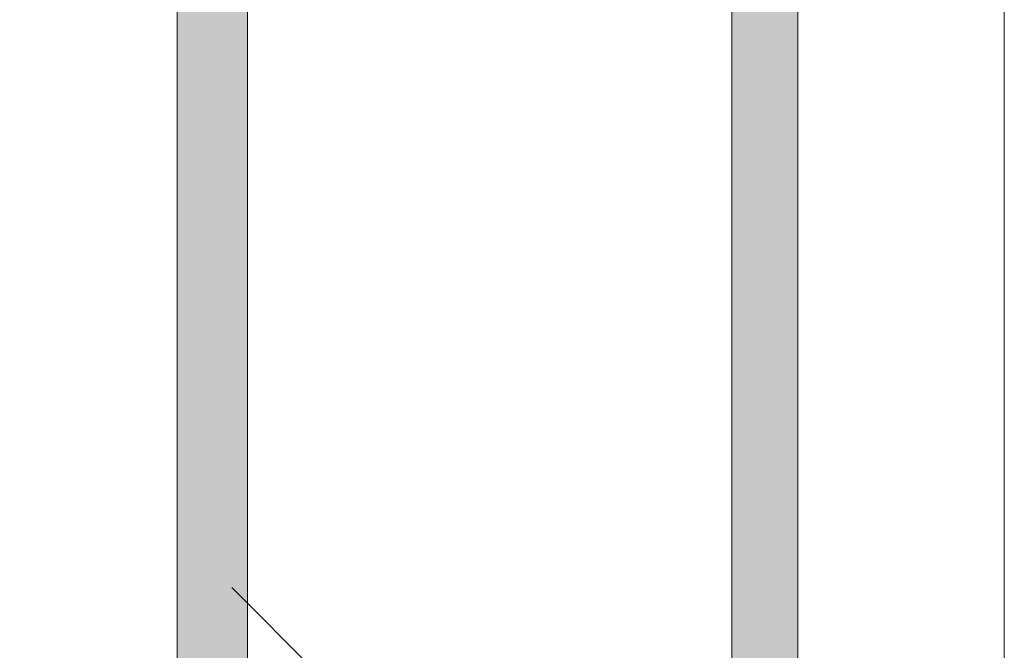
# Model space of a CAD drawing. Header units: metres. Extents: x 1316.5 to 1415.3, y -94.1 to -52.
# Tile 715 of 1056: x 1393.1909 to 1393.2147, y -70.2289 to -70.2136. Entities that reach past the tile are written whole.
import ezdxf

# ---------------------------------------------------------------- set-up
doc = ezdxf.new("R2010")
doc.units = ezdxf.units.M
doc.linetypes.add('AUSGEZOGEN', pattern=[0])
doc.linetypes.add('STRICHPUNKT2_S5', pattern=[0.09999999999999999, 0.07, -0.01, 0.01, -0.01])
for name, color, linetype, lineweight in [('XR$1$Achsen', 4, 'AUSGEZOGEN', 13), ('XR$1$Logos', 255, 'AUSGEZOGEN', 13), ('XR$1$Muster', 4, 'AUSGEZOGEN', 13)]:
    doc.layers.add(name, color=color, linetype=linetype, lineweight=lineweight)

msp = doc.modelspace()

# ---------------------------------------------------------------- hatches: boundary and pattern name
at = {"layer": 'XR$1$Logos', "linetype": 'AUSGEZOGEN', "lineweight": 13, "transparency": 33554687}
h = msp.add_hatch(color=253, dxfattribs=at)
h.paths.add_polyline_path([(1393.194677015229, -70.24221225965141), (1393.194677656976, -70.24223758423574), (1393.194679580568, -70.24226284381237), (1393.194682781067, -70.24228797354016), (1393.194687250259, -70.2423129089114), (1393.19469297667, -70.24233758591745), (1393.194699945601, -70.2423619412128), (1393.194708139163, -70.24238591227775), (1393.194717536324, -70.24240943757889), (1393.19472811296, -70.24243245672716), (1393.194739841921, -70.24245491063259), (1393.194752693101, -70.24247674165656), (1393.194766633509, -70.24249789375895), (1393.194781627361, -70.2425183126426), (1393.194797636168, -70.24253794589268), (1393.194814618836, -70.2425567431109), (1393.19483253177, -70.24257465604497), (1393.194851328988, -70.2425916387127), (1393.194870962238, -70.2426076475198), (1393.194891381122, -70.24262264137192), (1393.194912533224, -70.24263658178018), (1393.194934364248, -70.2426494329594), (1393.194956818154, -70.24266116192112), (1393.194979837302, -70.24267173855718), (1393.195003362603, -70.24268113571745), (1393.195027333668, -70.2426893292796), (1393.195051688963, -70.24269629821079), (1393.195076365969, -70.24270202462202), (1393.195101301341, -70.24270649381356), (1393.195126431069, -70.24270969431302), (1393.195151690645, -70.24271161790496), (1393.195177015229, -70.24271225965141), (1393.195877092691, -70.24271225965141), (1393.195902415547, -70.24271161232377), (1393.195927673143, -70.24270968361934), (1393.195952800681, -70.24270647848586), (1393.195977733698, -70.2427020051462), (1393.196002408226, -70.24269627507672), (1393.196026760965, -70.24268930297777), (1393.196050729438, -70.24268110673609), (1393.196074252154, -70.24267170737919), (1393.196097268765, -70.24266112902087), (1393.196119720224, -70.24264939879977), (1393.19614154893, -70.2426365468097), (1393.196162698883, -70.2426226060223), (1393.196183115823, -70.2426076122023), (1393.19620274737, -70.24259160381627), (1393.19622154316, -70.24257462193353), (1393.196239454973, -70.2425567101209), (1393.196256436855, -70.24253791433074), (1393.196272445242, -70.24251828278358), (1393.196287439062, -70.24249786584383), (1393.196301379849, -70.24247671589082), (1393.196314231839, -70.24245488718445), (1393.19632596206, -70.24243243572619), (1393.196336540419, -70.24240941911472), (1393.196345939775, -70.24238589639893), (1393.196354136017, -70.2423619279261), (1393.196361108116, -70.242337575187), (1393.196366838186, -70.24231290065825), (1393.196371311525, -70.24228796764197), (1393.196374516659, -70.24226284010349), (1393.196376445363, -70.24223758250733), (1393.196377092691, -70.24221225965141), (1393.196377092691, -70.24141227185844), (1393.19637772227, -70.24138694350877), (1393.196379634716, -70.24136167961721), (1393.196382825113, -70.24133654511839), (1393.196387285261, -70.24131160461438), (1393.196393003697, -70.24128692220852), (1393.196399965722, -70.24126256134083), (1393.196408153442, -70.24123858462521), (1393.196417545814, -70.24121505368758), (1393.196428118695, -70.24119202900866), (1393.196439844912, -70.24116956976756), (1393.196452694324, -70.24114773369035), (1393.196466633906, -70.24112657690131), (1393.196481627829, -70.24110615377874), (1393.196497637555, -70.24108651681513), (1393.196514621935, -70.24106771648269), (1393.196532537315, -70.24104980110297), (1393.196551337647, -70.24103281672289), (1393.196570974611, -70.24101680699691), (1393.196591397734, -70.2410018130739), (1393.196612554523, -70.24098787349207), (1393.1966343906, -70.24097502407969), (1393.196656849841, -70.24096329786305), (1393.19667987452, -70.24095272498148), (1393.196703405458, -70.24094333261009), (1393.196727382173, -70.24093514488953), (1393.196751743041, -70.24092818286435), (1393.196776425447, -70.24092246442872), (1393.196801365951, -70.24091800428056), (1393.19682650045, -70.24091481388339), (1393.196851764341, -70.24091290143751), (1393.196877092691, -70.24091227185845), (1393.202276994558, -70.24091227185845), (1393.202302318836, -70.24091291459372), (1393.202327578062, -70.24091483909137), (1393.202352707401, -70.24091804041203), (1393.202377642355, -70.24092251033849), (1393.202402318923, -70.24092823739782), (1393.202426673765, -70.24093520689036), (1393.202450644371, -70.24094340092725), (1393.202474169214, -70.2409527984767), (1393.202497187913, -70.24096337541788), (1393.202519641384, -70.24097510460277), (1393.202541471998, -70.24098795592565), (1393.202562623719, -70.24100189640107), (1393.202583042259, -70.24101689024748), (1393.202602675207, -70.24103289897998), (1393.202621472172, -70.24104988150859), (1393.202639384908, -70.24106779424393), (1393.202656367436, -70.24108659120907), (1393.202672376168, -70.24110622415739), (1393.202687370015, -70.2411266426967), (1393.20270131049, -70.24114779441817), (1393.202714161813, -70.24116962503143), (1393.202725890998, -70.24119207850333), (1393.202736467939, -70.24121509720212), (1393.202745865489, -70.24123862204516), (1393.202754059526, -70.24126259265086), (1393.202761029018, -70.24128694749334), (1393.202766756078, -70.24131162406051), (1393.202771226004, -70.24133655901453), (1393.202774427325, -70.24136168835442), (1393.202776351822, -70.24138694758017), (1393.202776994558, -70.24141227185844), (1393.202776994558, -70.24221225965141), (1393.202777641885, -70.24223758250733), (1393.20277957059, -70.24226284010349), (1393.202782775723, -70.24228796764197), (1393.202787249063, -70.24231290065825), (1393.202792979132, -70.242337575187), (1393.202799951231, -70.2423619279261), (1393.202808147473, -70.24238589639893), (1393.20281754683, -70.24240941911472), (1393.202828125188, -70.24243243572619), (1393.202839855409, -70.24245488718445), (1393.202852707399, -70.24247671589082), (1393.202866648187, -70.24249786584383), (1393.202881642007, -70.24251828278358), (1393.202897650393, -70.24253791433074), (1393.202914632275, -70.2425567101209), (1393.202932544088, -70.24257462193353), (1393.202951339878, -70.24259160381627), (1393.202970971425, -70.2426076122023), (1393.202991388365, -70.2426226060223), (1393.203012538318, -70.2426365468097), (1393.203034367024, -70.24264939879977), (1393.203056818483, -70.24266112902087), (1393.203079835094, -70.24267170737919), (1393.20310335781, -70.24268110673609), (1393.203127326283, -70.24268930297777), (1393.203151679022, -70.24269627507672), (1393.203176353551, -70.2427020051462), (1393.203201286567, -70.24270647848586), (1393.203226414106, -70.24270968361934), (1393.203251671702, -70.24271161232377), (1393.203276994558, -70.24271225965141), (1393.203677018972, -70.24271225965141), (1393.203702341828, -70.24271161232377), (1393.203727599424, -70.24270968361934), (1393.203752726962, -70.24270647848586), (1393.203777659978, -70.2427020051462), (1393.203802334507, -70.24269627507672), (1393.203826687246, -70.24268930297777), (1393.203850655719, -70.24268110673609), (1393.203874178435, -70.24267170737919), (1393.203897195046, -70.24266112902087), (1393.203919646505, -70.24264939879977), (1393.203941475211, -70.2426365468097), (1393.203962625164, -70.2426226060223), (1393.203983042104, -70.2426076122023), (1393.204002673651, -70.24259160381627), (1393.204021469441, -70.24257462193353), (1393.204039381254, -70.2425567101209), (1393.204056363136, -70.24253791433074), (1393.204072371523, -70.24251828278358), (1393.204087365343, -70.24249786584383), (1393.20410130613, -70.24247671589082), (1393.20411415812, -70.24245488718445), (1393.204125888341, -70.24243243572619), (1393.2041364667, -70.24240941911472), (1393.204145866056, -70.24238589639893), (1393.204154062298, -70.2423619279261), (1393.204161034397, -70.242337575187), (1393.204166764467, -70.24231290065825), (1393.204171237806, -70.24228796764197), (1393.20417444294, -70.24226284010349), (1393.204176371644, -70.24223758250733), (1393.204177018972, -70.24221225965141), (1393.204177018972, -70.23191230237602), (1393.204177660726, -70.23188697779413), (1393.204179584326, -70.23186171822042), (1393.204182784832, -70.23183658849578), (1393.204187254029, -70.23181165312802), (1393.204192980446, -70.23178697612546), (1393.204199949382, -70.23176262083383), (1393.204208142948, -70.23173864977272), (1393.204217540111, -70.23171512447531), (1393.20422811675, -70.23169210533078), (1393.204239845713, -70.23166965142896), (1393.204252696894, -70.23164782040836), (1393.204266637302, -70.2316266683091), (1393.204281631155, -70.23160624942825), (1393.204297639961, -70.23158661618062), (1393.204314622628, -70.23156781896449), (1393.20433253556, -70.23154990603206), (1393.204351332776, -70.23153292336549), (1393.204370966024, -70.23151691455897), (1393.204391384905, -70.23150192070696), (1393.204412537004, -70.23148798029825), (1393.204434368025, -70.23147512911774), (1393.204456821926, -70.23146340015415), (1393.204479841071, -70.23145282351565), (1393.204503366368, -70.23144342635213), (1393.20452733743, -70.23143523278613), (1393.204551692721, -70.23142826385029), (1393.204576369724, -70.23142253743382), (1393.204601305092, -70.23141806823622), (1393.204626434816, -70.2314148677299), (1393.20465169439, -70.2314129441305), (1393.204677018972, -70.23141230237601), (1393.208177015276, -70.23141230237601), (1393.208177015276, -70.23241230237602), (1393.208177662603, -70.23243762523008), (1393.208179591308, -70.23246288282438), (1393.208182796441, -70.23248801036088), (1393.20818726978, -70.23251294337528), (1393.208192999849, -70.23253761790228), (1393.208199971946, -70.23256197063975), (1393.208208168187, -70.23258593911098), (1393.208217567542, -70.23260946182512), (1393.208228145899, -70.23263247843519), (1393.208239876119, -70.23265492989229), (1393.208252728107, -70.23267675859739), (1393.208266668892, -70.23269790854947), (1393.20828166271, -70.2327183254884), (1393.208297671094, -70.23273795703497), (1393.208314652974, -70.23275675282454), (1393.208332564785, -70.23277466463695), (1393.208351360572, -70.23279164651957), (1393.208370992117, -70.23280765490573), (1393.208391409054, -70.23282264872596), (1393.208412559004, -70.23283658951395), (1393.208434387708, -70.23284944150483), (1393.208456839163, -70.23286117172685), (1393.208479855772, -70.23287175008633), (1393.208503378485, -70.23288114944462), (1393.208527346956, -70.23288934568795), (1393.208551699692, -70.23289631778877), (1393.208576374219, -70.23290204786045), (1393.208601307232, -70.23290652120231), (1393.208626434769, -70.23290972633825), (1393.208651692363, -70.23291165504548), (1393.208677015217, -70.23291230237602), (1393.209177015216, -70.23291230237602), (1393.209202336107, -70.23291165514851), (1393.209227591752, -70.2329097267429), (1393.20925271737, -70.23290652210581), (1393.209277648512, -70.23290204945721), (1393.209302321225, -70.23289632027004), (1393.209326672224, -70.23288934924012), (1393.209350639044, -70.23288115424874), (1393.20937416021, -70.23287175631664), (1393.209397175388, -70.23286117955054), (1393.209419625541, -70.2328494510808), (1393.209441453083, -70.23283660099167), (1393.209462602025, -70.23282266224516), (1393.209483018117, -70.23280767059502), (1393.20950264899, -70.23279166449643), (1393.20952144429, -70.23277468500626), (1393.209539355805, -70.23275677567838), (1393.20955633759, -70.23273798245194), (1393.209572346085, -70.2327183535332), (1393.209587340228, -70.23269793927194), (1393.209601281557, -70.23267679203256), (1393.209614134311, -70.23265496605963), (1393.209625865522, -70.23263251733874), (1393.209636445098, -70.23260950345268), (1393.209645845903, -70.23258598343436), (1393.20965404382, -70.23256201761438), (1393.209661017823, -70.23253766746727), (1393.209666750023, -70.23251299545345), (1393.209671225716, -70.23248806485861), (1393.209674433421, -70.23246293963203), (1393.20967636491, -70.23243768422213), (1393.209677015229, -70.23241236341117), (1393.209677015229, -70.1724125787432), (1393.209676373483, -70.17238725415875), (1393.209674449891, -70.17236199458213), (1393.209671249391, -70.17233686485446), (1393.2096667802, -70.1723119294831), (1393.209661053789, -70.17228725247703), (1393.209654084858, -70.1722628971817), (1393.209645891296, -70.17223892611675), (1393.209636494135, -70.1722154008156), (1393.209625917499, -70.17219238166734), (1393.209614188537, -70.1721699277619), (1393.209601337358, -70.17214809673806), (1393.20958739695, -70.17212694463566), (1393.209572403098, -70.1721065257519), (1393.209556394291, -70.17208689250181), (1393.209539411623, -70.17206809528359), (1393.209521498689, -70.17205018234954), (1393.209502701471, -70.1720331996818), (1393.209483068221, -70.17201719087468), (1393.209462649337, -70.17200219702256), (1393.209441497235, -70.17198825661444), (1393.209419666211, -70.17197540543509), (1393.209397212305, -70.17196367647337), (1393.209374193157, -70.17195309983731), (1393.209350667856, -70.17194370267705), (1393.209326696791, -70.171935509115), (1393.209302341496, -70.17192854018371), (1393.20927766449, -70.17192281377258), (1393.209252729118, -70.17191834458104), (1393.20922759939, -70.17191514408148), (1393.209202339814, -70.17191322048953), (1393.209177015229, -70.1719125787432), (1393.205177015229, -70.1719125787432), (1393.205151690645, -70.17191322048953), (1393.205126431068, -70.17191514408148), (1393.205101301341, -70.17191834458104), (1393.205076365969, -70.17192281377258), (1393.205051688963, -70.17192854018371), (1393.205027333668, -70.171935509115), (1393.205003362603, -70.17194370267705), (1393.204979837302, -70.17195309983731), (1393.204956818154, -70.17196367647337), (1393.204934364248, -70.17197540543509), (1393.204912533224, -70.17198825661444), (1393.204891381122, -70.17200219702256), (1393.204870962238, -70.17201719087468), (1393.204851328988, -70.1720331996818), (1393.20483253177, -70.17205018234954), (1393.204814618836, -70.17206809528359), (1393.204797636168, -70.17208689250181), (1393.204781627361, -70.1721065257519), (1393.204766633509, -70.17212694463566), (1393.204752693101, -70.17214809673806), (1393.204739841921, -70.1721699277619), (1393.20472811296, -70.17219238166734), (1393.204717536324, -70.1722154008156), (1393.204708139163, -70.17223892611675), (1393.204699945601, -70.1722628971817), (1393.20469297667, -70.17228725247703), (1393.204687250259, -70.1723119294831), (1393.204682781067, -70.17233686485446), (1393.204679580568, -70.17236199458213), (1393.204677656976, -70.17238725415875), (1393.204677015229, -70.1724125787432), (1393.204677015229, -70.17371257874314), (1393.204677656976, -70.17373790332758), (1393.204679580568, -70.17376316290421), (1393.204682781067, -70.17378829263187), (1393.204687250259, -70.17381322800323), (1393.20469297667, -70.1738379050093), (1393.204699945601, -70.17386226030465), (1393.204708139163, -70.1738862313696), (1393.204717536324, -70.17390975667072), (1393.20472811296, -70.173932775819), (1393.204739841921, -70.17395522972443), (1393.204752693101, -70.17397706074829), (1393.204766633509, -70.17399821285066), (1393.204781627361, -70.17401863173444), (1393.204797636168, -70.17403826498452), (1393.204814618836, -70.17405706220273), (1393.20483253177, -70.1740749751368), (1393.204851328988, -70.17409195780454), (1393.204870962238, -70.17410796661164), (1393.204891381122, -70.17412296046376), (1393.204912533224, -70.17413690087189), (1393.204934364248, -70.17414975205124), (1393.204956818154, -70.17416148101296), (1393.204979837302, -70.17417205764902), (1393.205003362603, -70.17418145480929), (1393.205027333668, -70.17418964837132), (1393.205051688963, -70.17419661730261), (1393.205076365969, -70.17420234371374), (1393.205101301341, -70.17420681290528), (1393.205126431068, -70.17421001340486), (1393.205151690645, -70.1742119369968), (1393.205177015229, -70.17421257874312), (1393.205677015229, -70.17421257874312), (1393.205677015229, -70.17321257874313), (1393.207377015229, -70.17321257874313), (1393.207427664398, -70.17321386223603), (1393.207478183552, -70.1732177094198), (1393.207528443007, -70.17322411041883), (1393.20757831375, -70.1732330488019), (1393.207627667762, -70.17324450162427), (1393.207676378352, -70.17325843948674), (1393.207724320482, -70.17327482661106), (1393.207771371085, -70.17329362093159), (1393.207817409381, -70.17331477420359), (1393.207862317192, -70.17333823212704), (1393.20790597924, -70.17336393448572), (1393.207948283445, -70.17339181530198), (1393.207989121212, -70.17342180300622), (1393.208028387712, -70.17345382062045), (1393.208065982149, -70.17348778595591), (1393.208101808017, -70.17352361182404), (1393.208135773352, -70.17356120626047), (1393.208167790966, -70.17360047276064), (1393.208197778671, -70.17364131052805), (1393.208225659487, -70.17368361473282), (1393.208251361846, -70.17372727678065), (1393.208274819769, -70.17377218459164), (1393.208295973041, -70.17381822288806), (1393.208314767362, -70.17386527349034), (1393.208331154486, -70.17391321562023), (1393.208345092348, -70.17396192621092), (1393.208356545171, -70.17401128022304), (1393.208365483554, -70.17406115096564), (1393.208371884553, -70.17411141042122), (1393.208375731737, -70.17416192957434), (1393.208377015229, -70.17421257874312), (1393.208377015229, -70.17821257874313), (1393.208375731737, -70.17826322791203), (1393.208371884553, -70.17831374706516), (1393.208365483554, -70.17836400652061), (1393.208356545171, -70.17841387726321), (1393.208345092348, -70.17846323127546), (1393.208331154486, -70.17851194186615), (1393.208314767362, -70.17855988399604), (1393.208295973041, -70.17860693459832), (1393.208274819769, -70.17865297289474), (1393.208251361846, -70.17869788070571), (1393.208225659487, -70.17874154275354), (1393.208197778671, -70.17878384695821), (1393.208167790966, -70.17882468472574), (1393.208135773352, -70.17886395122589), (1393.208101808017, -70.17890154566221), (1393.208065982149, -70.17893737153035), (1393.208028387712, -70.17897133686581), (1393.207989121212, -70.17900335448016), (1393.207948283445, -70.1790333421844), (1393.20790597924, -70.17906122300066), (1393.207862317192, -70.17908692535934), (1393.207817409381, -70.17911038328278), (1393.207771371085, -70.17913153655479), (1393.207724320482, -70.17915033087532), (1393.207676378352, -70.17916671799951), (1393.207627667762, -70.17918065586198), (1393.20757831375, -70.17919210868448), (1393.207528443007, -70.17920104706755), (1393.207478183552, -70.17920744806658), (1393.207427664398, -70.17921129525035), (1393.207377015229, -70.17921257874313), (1393.205677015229, -70.17921257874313), (1393.205677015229, -70.17821257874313), (1393.205177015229, -70.17821257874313), (1393.205151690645, -70.17821322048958), (1393.205126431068, -70.17821514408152), (1393.205101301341, -70.17821834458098), (1393.205076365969, -70.17822281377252), (1393.205051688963, -70.17822854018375), (1393.205027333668, -70.17823550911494), (1393.205003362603, -70.1782437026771), (1393.204979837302, -70.17825309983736), (1393.204956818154, -70.17826367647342), (1393.204934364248, -70.17827540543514), (1393.204912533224, -70.17828825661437), (1393.204891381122, -70.17830219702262), (1393.204870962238, -70.17831719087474), (1393.204851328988, -70.17833319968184), (1393.20483253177, -70.17835018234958), (1393.204814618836, -70.17836809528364), (1393.204797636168, -70.17838689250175), (1393.204781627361, -70.17840652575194), (1393.204766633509, -70.17842694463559), (1393.204752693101, -70.17844809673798), (1393.204739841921, -70.17846992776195), (1393.20472811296, -70.17849238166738), (1393.204717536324, -70.17851540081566), (1393.204708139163, -70.17853892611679), (1393.204699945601, -70.17856289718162), (1393.20469297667, -70.17858725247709), (1393.204687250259, -70.17861192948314), (1393.204682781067, -70.17863686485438), (1393.204679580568, -70.17866199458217), (1393.204677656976, -70.1786872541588), (1393.204677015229, -70.17871257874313), (1393.204677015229, -70.18151257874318), (1393.204677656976, -70.18153790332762), (1393.204679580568, -70.18156316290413), (1393.204682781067, -70.18158829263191), (1393.204687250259, -70.18161322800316), (1393.20469297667, -70.18163790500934), (1393.204699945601, -70.18166226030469), (1393.204708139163, -70.18168623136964), (1393.204717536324, -70.18170975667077), (1393.20472811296, -70.18173277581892), (1393.204739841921, -70.18175522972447), (1393.204752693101, -70.18177706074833), (1393.204766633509, -70.18179821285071), (1393.204781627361, -70.18181863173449), (1393.204797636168, -70.18183826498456), (1393.204814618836, -70.18185706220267), (1393.20483253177, -70.18187497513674), (1393.204851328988, -70.18189195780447), (1393.204870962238, -70.18190796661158), (1393.204891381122, -70.18192296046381), (1393.204912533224, -70.18193690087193), (1393.204934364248, -70.18194975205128), (1393.204956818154, -70.181961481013), (1393.204979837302, -70.18197205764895), (1393.205003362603, -70.18198145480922), (1393.205027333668, -70.18198964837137), (1393.205051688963, -70.18199661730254), (1393.205076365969, -70.18200234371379), (1393.205101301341, -70.18200681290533), (1393.205126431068, -70.1820100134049), (1393.205151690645, -70.18201193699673), (1393.205177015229, -70.18201257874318), (1393.205377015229, -70.18201257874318), (1393.205402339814, -70.18201193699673), (1393.205427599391, -70.1820100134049), (1393.205452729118, -70.18200681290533), (1393.20547766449, -70.18200234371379), (1393.205502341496, -70.18199661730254), (1393.205526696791, -70.18198964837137), (1393.205550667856, -70.18198145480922), (1393.205574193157, -70.18197205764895), (1393.205597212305, -70.181961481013), (1393.205619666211, -70.18194975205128), (1393.205641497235, -70.18193690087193), (1393.205662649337, -70.18192296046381), (1393.205683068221, -70.18190796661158), (1393.205702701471, -70.18189195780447), (1393.205721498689, -70.18187497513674), (1393.205739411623, -70.18185706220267), (1393.205756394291, -70.18183826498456), (1393.205772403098, -70.18181863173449), (1393.20578739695, -70.18179821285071), (1393.205801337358, -70.18177706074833), (1393.205814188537, -70.18175522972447), (1393.205825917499, -70.18173277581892), (1393.205836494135, -70.18170975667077), (1393.205845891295, -70.18168623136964), (1393.205854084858, -70.18166226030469), (1393.205861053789, -70.18163790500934), (1393.2058667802, -70.18161322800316), (1393.205871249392, -70.18158829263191), (1393.205874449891, -70.18156316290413), (1393.205876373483, -70.18153790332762), (1393.205877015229, -70.18151257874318), (1393.205877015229, -70.18101257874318), (1393.205877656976, -70.18098725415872), (1393.205879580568, -70.18096199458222), (1393.205882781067, -70.18093686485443), (1393.205887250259, -70.18091192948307), (1393.20589297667, -70.180887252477), (1393.205899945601, -70.18086289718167), (1393.205908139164, -70.18083892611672), (1393.205917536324, -70.18081540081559), (1393.20592811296, -70.18079238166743), (1393.205939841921, -70.18076992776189), (1393.205952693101, -70.18074809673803), (1393.205966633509, -70.18072694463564), (1393.205981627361, -70.18070652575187), (1393.205997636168, -70.1806868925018), (1393.206014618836, -70.18066809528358), (1393.20603253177, -70.18065018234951), (1393.206051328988, -70.18063319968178), (1393.206070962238, -70.18061719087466), (1393.206091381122, -70.18060219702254), (1393.206112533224, -70.18058825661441), (1393.206134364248, -70.18057540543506), (1393.206156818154, -70.18056367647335), (1393.206179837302, -70.1805530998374), (1393.206203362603, -70.18054370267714), (1393.206227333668, -70.18053550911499), (1393.206251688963, -70.18052854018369), (1393.206276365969, -70.18052281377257), (1393.206301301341, -70.18051834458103), (1393.206326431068, -70.18051514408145), (1393.206351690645, -70.18051322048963), (1393.206377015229, -70.18051257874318), (1393.20757701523, -70.18051257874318), (1393.207602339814, -70.18051322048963), (1393.20762759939, -70.18051514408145), (1393.207652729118, -70.18051834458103), (1393.207677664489, -70.18052281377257), (1393.207702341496, -70.18052854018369), (1393.207726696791, -70.18053550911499), (1393.207750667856, -70.18054370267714), (1393.207774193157, -70.1805530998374), (1393.207797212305, -70.18056367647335), (1393.207819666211, -70.18057540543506), (1393.207841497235, -70.18058825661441), (1393.207862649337, -70.18060219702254), (1393.207883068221, -70.18061719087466), (1393.207902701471, -70.18063319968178), (1393.207921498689, -70.18065018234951), (1393.207939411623, -70.18066809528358), (1393.207956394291, -70.1806868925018), (1393.207972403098, -70.18070652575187), (1393.20798739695, -70.18072694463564), (1393.208001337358, -70.18074809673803), (1393.208014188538, -70.18076992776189), (1393.208025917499, -70.18079238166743), (1393.208036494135, -70.18081540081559), (1393.208045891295, -70.18083892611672), (1393.208054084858, -70.18086289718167), (1393.208061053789, -70.180887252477), (1393.2080667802, -70.18091192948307), (1393.208071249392, -70.18093686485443), (1393.208074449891, -70.18096199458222), (1393.208076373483, -70.18098725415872), (1393.208077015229, -70.18101257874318), (1393.208077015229, -70.19391421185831), (1393.207467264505, -70.20001171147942), (1393.207461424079, -70.20005880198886), (1393.207453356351, -70.20010556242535), (1393.207443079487, -70.20015188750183), (1393.207430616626, -70.2001976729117), (1393.20741599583, -70.20024281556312), (1393.20739925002, -70.20028721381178), (1393.2073804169, -70.20033076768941), (1393.207359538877, -70.20037337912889), (1393.207336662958, -70.20041495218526), (1393.207311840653, -70.2004553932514), (1393.207285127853, -70.20049461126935), (1393.207256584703, -70.20053251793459), (1393.207226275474, -70.20056902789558), (1393.207194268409, -70.20060405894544), (1393.207160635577, -70.20063753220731), (1393.207125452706, -70.20066937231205), (1393.207088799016, -70.20069950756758), (1393.207050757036, -70.20072787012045), (1393.207011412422, -70.20075439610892), (1393.206970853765, -70.20077902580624), (1393.206929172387, -70.20080170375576), (1393.20688646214, -70.20082237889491), (1393.206842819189, -70.20084100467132), (1393.206798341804, -70.20085753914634), (1393.206753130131, -70.20087194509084), (1393.206707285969, -70.20088419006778), (1393.206660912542, -70.2008942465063), (1393.206614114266, -70.20090209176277), (1393.206566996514, -70.2009077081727), (1393.206519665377, -70.20091108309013), (1393.206472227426, -70.20091220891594), (1393.196877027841, -70.20091220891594), (1393.196851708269, -70.20091156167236), (1393.196826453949, -70.20090963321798), (1393.19680132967, -70.2009064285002), (1393.196776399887, -70.20090195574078), (1393.196751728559, -70.20089622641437), (1393.196727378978, -70.20088925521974), (1393.196703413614, -70.20088106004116), (1393.196679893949, -70.20087166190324), (1393.196656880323, -70.200861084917), (1393.196634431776, -70.20084935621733), (1393.196612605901, -70.20083650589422), (1393.196591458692, -70.20082256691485), (1393.1965710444, -70.20080757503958), (1393.196551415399, -70.20079156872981), (1393.196532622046, -70.20077458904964), (1393.196514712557, -70.20075667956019), (1393.196497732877, -70.20073788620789), (1393.196481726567, -70.20071825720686), (1393.196466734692, -70.20069784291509), (1393.196452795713, -70.2006766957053), (1393.196439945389, -70.20065486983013), (1393.19642821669, -70.20063242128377), (1393.196417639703, -70.20060940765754), (1393.196408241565, -70.20058588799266), (1393.196400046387, -70.20056192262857), (1393.196393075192, -70.20053757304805), (1393.196387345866, -70.20051290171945), (1393.196382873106, -70.20048797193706), (1393.196379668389, -70.20046284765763), (1393.196377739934, -70.2004375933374), (1393.196377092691, -70.20041227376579), (1393.196377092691, -70.1994125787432), (1393.196376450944, -70.19938725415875), (1393.196374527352, -70.19936199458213), (1393.196371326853, -70.19933686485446), (1393.196366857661, -70.1993119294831), (1393.19636113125, -70.19928725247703), (1393.196354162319, -70.1992628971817), (1393.196345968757, -70.19923892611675), (1393.196336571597, -70.1992154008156), (1393.19632599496, -70.19919238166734), (1393.196314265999, -70.1991699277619), (1393.19630141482, -70.19914809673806), (1393.196287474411, -70.19912694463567), (1393.196272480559, -70.1991065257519), (1393.196256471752, -70.19908689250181), (1393.196239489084, -70.1990680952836), (1393.19622157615, -70.19905018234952), (1393.196202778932, -70.1990331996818), (1393.196183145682, -70.19901719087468), (1393.196162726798, -70.19900219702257), (1393.196141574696, -70.19898825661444), (1393.196119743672, -70.19897540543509), (1393.196097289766, -70.19896367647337), (1393.196074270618, -70.19895309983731), (1393.196050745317, -70.19894370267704), (1393.196026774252, -70.198935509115), (1393.196002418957, -70.19892854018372), (1393.195977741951, -70.19892281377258), (1393.195952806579, -70.19891834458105), (1393.195927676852, -70.19891514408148), (1393.195902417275, -70.19891322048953), (1393.195877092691, -70.1989125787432), (1393.194677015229, -70.1989125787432), (1393.194673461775, -70.19892376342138), (1393.194669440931, -70.19893478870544), (1393.194664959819, -70.19894563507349), (1393.194660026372, -70.19895628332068), (1393.194654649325, -70.19896671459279), (1393.1946488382, -70.19897691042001), (1393.194642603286, -70.19898685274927), (1393.194635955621, -70.19899652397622), (1393.194628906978, -70.1990059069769), (1393.194621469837, -70.19901498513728), (1393.194613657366, -70.19902374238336), (1393.194605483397, -70.19903216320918), (1393.194596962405, -70.19904023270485), (1393.194588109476, -70.1990479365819), (1393.194578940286, -70.19905526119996), (1393.194569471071, -70.19906219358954), (1393.194559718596, -70.19906872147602), (1393.19454970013, -70.19907483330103), (1393.194539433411, -70.19908051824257), (1393.194528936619, -70.19908576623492), (1393.194518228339, -70.19909056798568), (1393.194507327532, -70.1990949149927), (1393.194496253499, -70.19909879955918), (1393.194485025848, -70.19910221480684), (1393.194473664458, -70.1991051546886), (1393.194462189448, -70.19910761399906), (1393.194450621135, -70.19910958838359), (1393.194438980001, -70.19911107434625), (1393.19442728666, -70.19911206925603), (1393.194415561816, -70.19911257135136), (1393.19440382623, -70.19911257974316), (1393.19395023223, -70.19911257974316), (1393.193938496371, -70.19911257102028), (1393.193926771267, -70.1991120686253), (1393.193915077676, -70.19911107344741), (1393.193903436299, -70.19910958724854), (1393.193891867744, -70.19910761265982), (1393.193880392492, -70.19910515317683), (1393.193869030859, -70.19910221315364), (1393.193857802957, -70.19909879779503), (1393.193846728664, -70.1990949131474), (1393.193835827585, -70.19909056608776), (1393.193825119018, -70.19908576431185), (1393.193814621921, -70.19908051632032), (1393.193804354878, -70.19907483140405), (1393.193794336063, -70.19906871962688), (1393.193784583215, -70.19906219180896), (1393.193775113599, -70.19905525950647), (1393.193765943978, -70.1990479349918), (1393.193757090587, -70.19904023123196), (1393.193748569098, -70.19903216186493), (1393.193740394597, -70.19902374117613), (1393.193732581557, -70.19901498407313), (1393.193725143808, -70.1990059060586), (1393.193718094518, -70.19899652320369), (1393.193711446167, -70.19898685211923), (1393.193705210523, -70.19897690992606), (1393.193699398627, -70.19896671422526), (1393.193694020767, -70.19895628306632), (1393.193689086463, -70.19894563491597), (1393.193684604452, -70.19893478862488), (1393.193680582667, -70.19892376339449), (1393.19367702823, -70.1989125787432), (1393.191797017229, -70.1989125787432), (1393.191781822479, -70.19891296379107), (1393.191766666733, -70.19891411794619), (1393.191751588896, -70.19891603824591), (1393.191736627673, -70.19891871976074), (1393.19172182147, -70.1989221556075), (1393.191707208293, -70.19892633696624), (1393.191692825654, -70.19893125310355), (1393.191678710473, -70.19893689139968), (1393.191664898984, -70.1989432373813), (1393.191651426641, -70.19895027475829), (1393.191638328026, -70.1989579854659), (1393.191625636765, -70.19896634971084), (1393.191613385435, -70.19897534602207), (1393.191601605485, -70.19898495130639), (1393.191590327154, -70.19899514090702), (1393.191579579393, -70.19900588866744), (1393.191569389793, -70.19901716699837), (1393.191559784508, -70.19902894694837), (1393.191550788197, -70.19904119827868), (1393.191542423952, -70.19905388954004), (1393.191534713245, -70.19906698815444), (1393.191527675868, -70.19908046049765), (1393.191521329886, -70.19909427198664), (1393.19151569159, -70.19910838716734), (1393.191510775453, -70.19912276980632), (1393.191506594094, -70.19913738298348), (1393.191503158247, -70.19915218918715), (1393.191500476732, -70.1991671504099), (1393.191498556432, -70.1991822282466), (1393.191497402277, -70.19919738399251), (1393.191497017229, -70.19921257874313), (1393.191497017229, -70.20019255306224), (1393.191497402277, -70.20020774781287), (1393.191498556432, -70.20022290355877), (1393.191500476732, -70.20023798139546), (1393.191503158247, -70.20025294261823), (1393.191506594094, -70.20026774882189), (1393.191510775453, -70.20028236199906), (1393.19151569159, -70.20029674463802), (1393.191521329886, -70.20031085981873), (1393.191527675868, -70.20032467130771), (1393.191534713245, -70.20033814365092), (1393.191542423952, -70.20035124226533), (1393.191550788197, -70.20036393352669), (1393.191559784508, -70.200376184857), (1393.191569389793, -70.200387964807), (1393.191579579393, -70.20039924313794), (1393.191590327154, -70.20040999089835), (1393.191601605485, -70.200420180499), (1393.191613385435, -70.2004297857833), (1393.191625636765, -70.20043878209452), (1393.191638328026, -70.20044714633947), (1393.191651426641, -70.20045485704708), (1393.191664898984, -70.20046189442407), (1393.191678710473, -70.20046824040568), (1393.191692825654, -70.20047387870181), (1393.191707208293, -70.20047879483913), (1393.19172182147, -70.20048297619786), (1393.191736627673, -70.20048641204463), (1393.191751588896, -70.20048909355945), (1393.191766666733, -70.20049101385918), (1393.191781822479, -70.2004921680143), (1393.191797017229, -70.20049255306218), (1393.19455701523, -70.20049255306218), (1393.19456309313, -70.2004927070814), (1393.194569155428, -70.20049316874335), (1393.194575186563, -70.20049393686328), (1393.194581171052, -70.20049500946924), (1393.194587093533, -70.20049638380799), (1393.194592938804, -70.20049805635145), (1393.19459869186, -70.20050002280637), (1393.194604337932, -70.20050227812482), (1393.194609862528, -70.20050481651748), (1393.194615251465, -70.20050763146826), (1393.194620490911, -70.20051071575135), (1393.194625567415, -70.20051406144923), (1393.194630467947, -70.20051765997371), (1393.194635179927, -70.2005215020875), (1393.19463969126, -70.20052557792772), (1393.194643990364, -70.20052987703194), (1393.194648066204, -70.2005343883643), (1393.194651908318, -70.20053910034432), (1393.194655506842, -70.20054400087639), (1393.19465885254, -70.20054907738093), (1393.194661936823, -70.20055431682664), (1393.194664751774, -70.20055970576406), (1393.194667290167, -70.20056523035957), (1393.194669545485, -70.2005708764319), (1393.19467151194, -70.20057662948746), (1393.194673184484, -70.20058247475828), (1393.194674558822, -70.20058839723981), (1393.194675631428, -70.20059438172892), (1393.194676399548, -70.20060041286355), (1393.19467686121, -70.20060647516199), (1393.194677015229, -70.20061255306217), (1393.194677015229, -70.2049125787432), (1393.194676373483, -70.20493790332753), (1393.194674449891, -70.20496316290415), (1393.194671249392, -70.20498829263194), (1393.1946667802, -70.20501322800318), (1393.194661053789, -70.20503790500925), (1393.194654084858, -70.20506226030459), (1393.194645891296, -70.20508623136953), (1393.194636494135, -70.20510975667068), (1393.194625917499, -70.20513277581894), (1393.194614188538, -70.20515522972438), (1393.194601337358, -70.20517706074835), (1393.19458739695, -70.20519821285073), (1393.194572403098, -70.20521863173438), (1393.194556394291, -70.20523826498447), (1393.194539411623, -70.20525706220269), (1393.194521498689, -70.20527497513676), (1393.194502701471, -70.20529195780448), (1393.194483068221, -70.2053079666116), (1393.194462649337, -70.20532296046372), (1393.194441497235, -70.20533690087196), (1393.194419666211, -70.20534975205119), (1393.194397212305, -70.20536148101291), (1393.194374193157, -70.20537205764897), (1393.194350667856, -70.20538145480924), (1393.194326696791, -70.2053896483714), (1393.194302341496, -70.20539661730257), (1393.19427766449, -70.20540234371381), (1393.194252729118, -70.20540681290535), (1393.19422759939, -70.2054100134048), (1393.194202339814, -70.20541193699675), (1393.194177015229, -70.2054125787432), (1393.19347701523, -70.2054125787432), (1393.191084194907, -70.20403108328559), (1393.191075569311, -70.20402650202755), (1393.191066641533, -70.20402254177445), (1393.191057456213, -70.20401922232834), (1393.19104805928, -70.204016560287), (1393.191038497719, -70.20401456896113), (1393.191028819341, -70.20401325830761), (1393.191019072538, -70.20401263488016), (1393.191009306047, -70.2040127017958), (1393.190999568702, -70.20401345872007), (1393.190989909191, -70.20401490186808), (1393.190980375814, -70.20401702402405), (1393.19097101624, -70.20401981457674), (1393.190961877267, -70.20402325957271), (1393.190953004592, -70.20402734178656), (1393.190944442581, -70.20403204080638), (1393.190936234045, -70.20403733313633), (1393.190928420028, -70.20404319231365), (1393.190921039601, -70.2040495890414), (1393.190914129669, -70.20405649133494), (1393.190907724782, -70.20406386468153), (1393.190901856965, -70.20407167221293), (1393.190896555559, -70.2040798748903), (1393.190891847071, -70.20408843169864), (1393.190887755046, -70.20409729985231), (1393.190884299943, -70.20410643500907), (1393.19088149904, -70.20411579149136), (1393.19087936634, -70.20412532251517), (1393.190877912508, -70.20413498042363), (1393.190877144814, -70.20414471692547), (1393.190877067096, -70.2041544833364), (1393.190877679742, -70.2041642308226), (1393.190899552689, -70.2043505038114), (1393.190928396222, -70.20453582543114), (1393.190964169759, -70.2047199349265), (1393.191006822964, -70.20490257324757), (1393.191056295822, -70.20508348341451), (1393.191112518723, -70.20526241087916), (1393.191175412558, -70.20543910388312), (1393.191244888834, -70.20561331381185), (1393.191320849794, -70.20578479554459), (1393.191403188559, -70.20595330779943), (1393.191491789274, -70.20611861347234), (1393.191586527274, -70.20628047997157), (1393.191687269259, -70.20643867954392), (1393.19179387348, -70.20659298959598), (1393.191906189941, -70.20674319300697), (1393.192024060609, -70.20688907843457), (1393.192147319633, -70.20703044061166), (1393.192275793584, -70.20716708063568), (1393.192409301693, -70.20729880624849), (1393.192547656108, -70.20742543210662), (1393.19269066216, -70.20754678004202), (1393.192838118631, -70.20766267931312), (1393.192989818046, -70.20777296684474), (1393.193145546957, -70.20787748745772), (1393.193305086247, -70.20797609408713), (1393.193468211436, -70.20806864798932), (1393.193634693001, -70.20815501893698), (1393.193804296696, -70.20823508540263), (1393.193976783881, -70.20830873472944), (1393.194151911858, -70.20837586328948), (1393.194329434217, -70.20843637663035), (1393.19434867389, -70.20844296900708), (1393.194367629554, -70.20845033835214), (1393.194386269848, -70.20845847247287), (1393.19440456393, -70.20846735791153), (1393.194422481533, -70.20847697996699), (1393.194439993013, -70.20848732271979), (1393.194457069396, -70.20849836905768), (1393.194473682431, -70.20851010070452), (1393.19448980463, -70.20852249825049), (1393.19450540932, -70.20853554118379), (1393.194520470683, -70.208549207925), (1393.194534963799, -70.20856347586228), (1393.19454886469, -70.20857832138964), (1393.194562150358, -70.20859371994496), (1393.194574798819, -70.20860964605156), (1393.194586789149, -70.20862607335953), (1393.194598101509, -70.20864297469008), (1393.194608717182, -70.20866032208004), (1393.194618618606, -70.20867808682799), (1393.194627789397, -70.20869623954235), (1393.194636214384, -70.20871475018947), (1393.194643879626, -70.2087335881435), (1393.194650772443, -70.20875272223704), (1393.194656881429, -70.20877212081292), (1393.194662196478, -70.20879175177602), (1393.194666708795, -70.20881158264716), (1393.194670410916, -70.20883158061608), (1393.194673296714, -70.20885171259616), (1393.194675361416, -70.20887194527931), (1393.194676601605, -70.20889224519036), (1393.194677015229, -70.2089125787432), (1393.194677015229, -70.2319125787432), (1393.194676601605, -70.23193291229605), (1393.194675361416, -70.23195321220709), (1393.194673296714, -70.23197344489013), (1393.194670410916, -70.23199357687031), (1393.194666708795, -70.23201357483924), (1393.194662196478, -70.23203340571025), (1393.194656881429, -70.23205303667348), (1393.194650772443, -70.23207243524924), (1393.194643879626, -70.23209156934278), (1393.194636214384, -70.23211040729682), (1393.194627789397, -70.23212891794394), (1393.194618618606, -70.23214707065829), (1393.194608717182, -70.23216483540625), (1393.194598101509, -70.2321821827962), (1393.194586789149, -70.23219908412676), (1393.194574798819, -70.23221551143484), (1393.194562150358, -70.23223143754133), (1393.19454886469, -70.23224683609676), (1393.194534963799, -70.23226168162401), (1393.194520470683, -70.2322759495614), (1393.19450540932, -70.23228961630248), (1393.19448980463, -70.2323026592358), (1393.194473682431, -70.23231505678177), (1393.194457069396, -70.23232678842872), (1393.194439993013, -70.23233783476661), (1393.194422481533, -70.2323481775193), (1393.19440456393, -70.23235779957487), (1393.194386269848, -70.23236668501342), (1393.194367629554, -70.23237481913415), (1393.19434867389, -70.23238218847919), (1393.194329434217, -70.23238878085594), (1393.194151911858, -70.23244929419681), (1393.193976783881, -70.23251642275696), (1393.193804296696, -70.23259007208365), (1393.193634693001, -70.23267013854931), (1393.193468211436, -70.23275650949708), (1393.193305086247, -70.23284906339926), (1393.193145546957, -70.23294767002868), (1393.192989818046, -70.23305219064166), (1393.192838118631, -70.23316247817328), (1393.19269066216, -70.23327837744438), (1393.192547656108, -70.23339972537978), (1393.192409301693, -70.2335263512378), (1393.192275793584, -70.2336580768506), (1393.192147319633, -70.23379471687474), (1393.192024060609, -70.23393607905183), (1393.191906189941, -70.23408196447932), (1393.19179387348, -70.23423216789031), (1393.191687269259, -70.23438647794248), (1393.191586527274, -70.23454467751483), (1393.191491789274, -70.23470654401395), (1393.191403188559, -70.23487184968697), (1393.191320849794, -70.23504036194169), (1393.191244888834, -70.23521184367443), (1393.191175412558, -70.23538605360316), (1393.191112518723, -70.23556274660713), (1393.191056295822, -70.23574167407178), (1393.191006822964, -70.23592258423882), (1393.190964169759, -70.2361052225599), (1393.190928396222, -70.23628933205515), (1393.190899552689, -70.23647465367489), (1393.190877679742, -70.2366609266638), (1393.190877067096, -70.23667067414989), (1393.190877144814, -70.23668044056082), (1393.190877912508, -70.23669017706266), (1393.19087936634, -70.23669983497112), (1393.19088149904, -70.23670936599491), (1393.190884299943, -70.23671872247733), (1393.190887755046, -70.23672785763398), (1393.190891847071, -70.23673672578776), (1393.190896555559, -70.23674528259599), (1393.190901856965, -70.23675348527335), (1393.190907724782, -70.23676129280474), (1393.190914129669, -70.23676866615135), (1393.190921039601, -70.23677556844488), (1393.190928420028, -70.23678196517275), (1393.190936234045, -70.23678782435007), (1393.190944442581, -70.23679311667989), (1393.190953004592, -70.23679781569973), (1393.190961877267, -70.23680189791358), (1393.19097101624, -70.23680534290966), (1393.190980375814, -70.23680813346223), (1393.190989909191, -70.2368102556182), (1393.190999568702, -70.23681169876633), (1393.191009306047, -70.2368124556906), (1393.191019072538, -70.23681252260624), (1393.191028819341, -70.23681189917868), (1393.191038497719, -70.23681058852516), (1393.19104805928, -70.23680859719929), (1393.191057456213, -70.23680593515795), (1393.191066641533, -70.23680261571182), (1393.191075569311, -70.23679865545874), (1393.191084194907, -70.2367940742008), (1393.19347701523, -70.2354125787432), (1393.194177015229, -70.2354125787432), (1393.194202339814, -70.23541322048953), (1393.19422759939, -70.23541514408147), (1393.194252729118, -70.23541834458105), (1393.19427766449, -70.23542281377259), (1393.194302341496, -70.23542854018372), (1393.194326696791, -70.235435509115), (1393.194350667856, -70.23544370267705), (1393.194374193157, -70.23545309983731), (1393.194397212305, -70.23546367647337), (1393.194419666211, -70.2354754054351), (1393.194441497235, -70.23548825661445), (1393.194462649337, -70.23550219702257), (1393.194483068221, -70.23551719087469), (1393.194502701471, -70.2355331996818), (1393.194521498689, -70.23555018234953), (1393.194539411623, -70.2355680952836), (1393.194556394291, -70.23558689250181), (1393.194572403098, -70.23560652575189), (1393.19458739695, -70.23562694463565), (1393.194601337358, -70.23564809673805), (1393.194614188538, -70.2356699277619), (1393.194625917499, -70.23569238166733), (1393.194636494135, -70.23571540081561), (1393.194645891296, -70.23573892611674), (1393.194654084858, -70.23576289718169), (1393.194661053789, -70.23578725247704), (1393.1946667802, -70.2358119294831), (1393.194671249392, -70.23583686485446), (1393.194674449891, -70.23586199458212), (1393.194676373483, -70.23588725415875), (1393.194677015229, -70.2359125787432), (1393.194677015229, -70.24021260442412), (1393.19467686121, -70.24021868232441), (1393.194676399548, -70.24022474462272), (1393.194675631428, -70.24023077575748), (1393.194674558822, -70.24023676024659), (1393.194673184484, -70.240242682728), (1393.19467151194, -70.24024852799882), (1393.194669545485, -70.2402542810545), (1393.194667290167, -70.24025992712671), (1393.194664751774, -70.24026545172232), (1393.194661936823, -70.24027084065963), (1393.19465885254, -70.24027608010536), (1393.194655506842, -70.2402811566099), (1393.194651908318, -70.24028605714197), (1393.194648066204, -70.2402907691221), (1393.194643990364, -70.24029528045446), (1393.19463969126, -70.24029957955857), (1393.194635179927, -70.24030365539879), (1393.194630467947, -70.24030749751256), (1393.194625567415, -70.24031109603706), (1393.194620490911, -70.24031444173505), (1393.194615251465, -70.24031752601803), (1393.194609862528, -70.24032034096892), (1393.194604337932, -70.24032287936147), (1393.19459869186, -70.24032513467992), (1393.194592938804, -70.24032710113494), (1393.194587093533, -70.24032877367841), (1393.194581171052, -70.24033014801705), (1393.194575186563, -70.240331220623), (1393.194569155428, -70.24033198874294), (1393.19456309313, -70.240332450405), (1393.19455701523, -70.24033260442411), (1393.191797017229, -70.24033260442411), (1393.191781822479, -70.24033298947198), (1393.191766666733, -70.2403341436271), (1393.191751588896, -70.24033606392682), (1393.191736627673, -70.24033874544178), (1393.19172182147, -70.24034218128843), (1393.191707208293, -70.24034636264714), (1393.191692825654, -70.24035127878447), (1393.191678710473, -70.2403569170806), (1393.191664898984, -70.24036326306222), (1393.191651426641, -70.24037030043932), (1393.191638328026, -70.24037801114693), (1393.191625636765, -70.24038637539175), (1393.191613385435, -70.24039537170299), (1393.191601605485, -70.24040497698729), (1393.191590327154, -70.24041516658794), (1393.191579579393, -70.24042591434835), (1393.191569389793, -70.24043719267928), (1393.191559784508, -70.2404489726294), (1393.191550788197, -70.24046122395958), (1393.191542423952, -70.24047391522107), (1393.191534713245, -70.24048701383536), (1393.191527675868, -70.24050048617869), (1393.191521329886, -70.24051429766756), (1393.19151569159, -70.24052841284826), (1393.191510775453, -70.24054279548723), (1393.191506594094, -70.24055740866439), (1393.191503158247, -70.24057221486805), (1393.191500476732, -70.24058717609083), (1393.191498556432, -70.24060225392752), (1393.191497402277, -70.24061740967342), (1393.191497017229, -70.24063260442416), (1393.191497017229, -70.24161257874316), (1393.191497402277, -70.24162777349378), (1393.191498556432, -70.2416429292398), (1393.191500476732, -70.24165800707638), (1393.191503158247, -70.24167296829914), (1393.191506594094, -70.24168777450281), (1393.191510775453, -70.24170238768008), (1393.19151569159, -70.24171677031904), (1393.191521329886, -70.24173088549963), (1393.191527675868, -70.24174469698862), (1393.191534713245, -70.24175816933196), (1393.191542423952, -70.24177126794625), (1393.191550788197, -70.24178395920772), (1393.191559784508, -70.24179621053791), (1393.191569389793, -70.24180799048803), (1393.191579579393, -70.24181926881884), (1393.191590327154, -70.24183001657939), (1393.191601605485, -70.24184020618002), (1393.191613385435, -70.24184981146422), (1393.191625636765, -70.24185880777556), (1393.191638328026, -70.24186717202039), (1393.191651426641, -70.241874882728), (1393.191664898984, -70.24188192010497), (1393.191678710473, -70.24188826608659), (1393.191692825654, -70.24189390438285), (1393.191707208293, -70.24189882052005), (1393.19172182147, -70.24190300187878), (1393.191736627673, -70.24190643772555), (1393.191751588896, -70.24190911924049), (1393.191766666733, -70.24191103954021), (1393.191781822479, -70.24191219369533), (1393.191797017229, -70.2419125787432), (1393.19367702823, -70.2419125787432), (1393.193680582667, -70.2419013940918), (1393.193684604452, -70.24189036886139), (1393.193689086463, -70.24187952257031), (1393.193694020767, -70.24186887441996), (1393.193699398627, -70.24185844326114), (1393.193705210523, -70.24184824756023), (1393.193711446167, -70.24183830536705), (1393.193718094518, -70.24182863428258), (1393.193725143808, -70.24181925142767), (1393.193732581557, -70.24181017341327), (1393.193740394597, -70.24180141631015), (1393.193748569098, -70.24179299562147), (1393.193757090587, -70.24178492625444), (1393.193765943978, -70.24177722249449), (1393.193775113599, -70.24176989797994), (1393.193784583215, -70.24176296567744), (1393.193794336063, -70.2417564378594), (1393.193804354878, -70.24175032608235), (1393.193814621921, -70.24174464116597), (1393.193825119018, -70.24173939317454), (1393.193835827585, -70.24173459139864), (1393.193846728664, -70.241730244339), (1393.193857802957, -70.24172635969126), (1393.193869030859, -70.24172294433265), (1393.193880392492, -70.24172000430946), (1393.193891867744, -70.24171754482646), (1393.193903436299, -70.24171557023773), (1393.193915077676, -70.24171408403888), (1393.193926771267, -70.2417130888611), (1393.193938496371, -70.24171258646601), (1393.19395023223, -70.24171257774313), (1393.19440382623, -70.24171257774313), (1393.194415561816, -70.24171258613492), (1393.19442728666, -70.24171308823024), (1393.194438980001, -70.24171408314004), (1393.194450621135, -70.24171556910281), (1393.194462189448, -70.24171754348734), (1393.194473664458, -70.24172000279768), (1393.194485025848, -70.24172294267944), (1393.194496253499, -70.24172635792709), (1393.194507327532, -70.24173024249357), (1393.194518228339, -70.24173458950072), (1393.194528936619, -70.24173939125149), (1393.194539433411, -70.24174463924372), (1393.19454970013, -70.24175032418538), (1393.194559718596, -70.24175643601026), (1393.194569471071, -70.24176296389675), (1393.194578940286, -70.24176989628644), (1393.194588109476, -70.24177722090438), (1393.194596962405, -70.24178492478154), (1393.194605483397, -70.2417929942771), (1393.194613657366, -70.24180141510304), (1393.194621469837, -70.24181017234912), (1393.194628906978, -70.24181925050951), (1393.194635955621, -70.24182863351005), (1393.194642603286, -70.24183830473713), (1393.1946488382, -70.24184824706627), (1393.194654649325, -70.2418584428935), (1393.194660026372, -70.24186887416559), (1393.194664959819, -70.2418795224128), (1393.194669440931, -70.24189036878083), (1393.194673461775, -70.2419013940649), (1393.194677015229, -70.2419125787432)])
h.paths.add_polyline_path([(1393.207726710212, -70.22998932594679), (1393.207702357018, -70.22999629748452), (1393.207677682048, -70.23000202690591), (1393.207652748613, -70.23000649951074), (1393.207627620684, -70.2300097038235), (1393.207602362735, -70.23001163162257), (1393.207577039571, -70.23001227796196), (1393.204276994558, -70.23001227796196), (1393.204201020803, -70.23001420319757), (1393.204125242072, -70.23001997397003), (1393.204049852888, -70.23002957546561), (1393.203975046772, -70.23004298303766), (1393.203901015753, -70.23006016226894), (1393.203827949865, -70.23008106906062), (1393.203756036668, -70.23010564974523), (1393.203685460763, -70.23013384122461), (1393.203616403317, -70.23016557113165), (1393.203549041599, -70.23020075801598), (1393.203483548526, -70.23023931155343), (1393.203420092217, -70.23028113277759), (1393.203358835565, -70.23032611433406), (1393.203299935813, -70.23037414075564), (1393.203243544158, -70.23042508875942), (1393.203189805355, -70.23047882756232), (1393.203138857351, -70.23053521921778), (1393.20309083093, -70.23059411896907), (1393.203045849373, -70.23065537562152), (1393.203004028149, -70.23071883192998), (1393.202965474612, -70.23078432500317), (1393.202930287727, -70.23085168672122), (1393.20289855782, -70.23092074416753), (1393.202870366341, -70.23099132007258), (1393.202845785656, -70.23106323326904), (1393.202824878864, -70.23113629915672), (1393.202807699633, -70.23121033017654), (1393.202794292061, -70.23128513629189), (1393.202784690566, -70.23136052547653), (1393.202778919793, -70.23143630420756), (1393.202776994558, -70.23151227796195), (1393.202776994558, -70.23921225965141), (1393.202776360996, -70.23923758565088), (1393.202774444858, -70.23926284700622), (1393.202771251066, -70.23928797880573), (1393.202766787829, -70.23931291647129), (1393.202761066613, -70.23933759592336), (1393.202754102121, -70.23936195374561), (1393.202745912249, -70.23938592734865), (1393.202736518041, -70.23940945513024), (1393.202725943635, -70.23943247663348), (1393.202714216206, -70.2394549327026), (1393.202701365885, -70.23947676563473), (1393.202687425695, -70.23949791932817), (1393.202672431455, -70.23951833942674), (1393.202656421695, -70.23953797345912), (1393.202639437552, -70.23955677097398), (1393.20262152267, -70.23957468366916), (1393.202602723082, -70.23959166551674), (1393.202583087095, -70.23960767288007), (1393.202562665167, -70.23962266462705), (1393.202541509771, -70.23963660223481), (1393.202519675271, -70.23964944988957), (1393.20249721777, -70.23966117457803), (1393.202474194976, -70.23967174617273), (1393.202450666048, -70.23968113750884), (1393.202426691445, -70.23968932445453), (1393.202402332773, -70.23969628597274), (1393.202377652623, -70.2397020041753), (1393.202352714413, -70.23970646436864), (1393.202327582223, -70.239709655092), (1393.202302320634, -70.23971156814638), (1393.202276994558, -70.23971219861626), (1393.196877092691, -70.23971219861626), (1393.196851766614, -70.23971156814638), (1393.196826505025, -70.239709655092), (1393.196801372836, -70.23970646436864), (1393.196776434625, -70.2397020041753), (1393.196751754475, -70.23969628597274), (1393.196727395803, -70.23968932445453), (1393.1967034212, -70.23968113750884), (1393.196679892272, -70.23967174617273), (1393.196656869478, -70.23966117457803), (1393.196634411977, -70.23964944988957), (1393.196612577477, -70.23963660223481), (1393.196591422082, -70.23962266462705), (1393.196571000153, -70.23960767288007), (1393.196551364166, -70.23959166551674), (1393.196532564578, -70.23957468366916), (1393.196514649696, -70.23955677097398), (1393.196497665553, -70.23953797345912), (1393.196481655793, -70.23951833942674), (1393.196466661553, -70.23949791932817), (1393.196452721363, -70.23947676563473), (1393.196439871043, -70.2394549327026), (1393.196428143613, -70.23943247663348), (1393.196417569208, -70.23940945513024), (1393.196408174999, -70.23938592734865), (1393.196399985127, -70.23936195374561), (1393.196393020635, -70.23933759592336), (1393.19638729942, -70.23931291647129), (1393.196382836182, -70.23928797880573), (1393.196379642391, -70.23926284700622), (1393.196377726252, -70.23923758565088), (1393.196377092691, -70.23921225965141), (1393.196377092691, -70.20261222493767), (1393.196377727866, -70.20258689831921), (1393.196379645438, -70.20256163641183), (1393.196382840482, -70.20253650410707), (1393.196387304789, -70.20251156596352), (1393.196393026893, -70.20248688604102), (1393.196399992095, -70.20246252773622), (1393.196408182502, -70.20243855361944), (1393.196417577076, -70.20241502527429), (1393.196428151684, -70.20239200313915), (1393.196439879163, -70.2023695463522), (1393.196452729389, -70.20234771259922), (1393.19646666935, -70.20232655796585), (1393.19648166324, -70.20230613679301), (1393.196497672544, -70.20228650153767), (1393.196514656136, -70.20226770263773), (1393.196532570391, -70.20224978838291), (1393.196551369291, -70.20223280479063), (1393.196571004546, -70.20221679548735), (1393.196591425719, -70.20220180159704), (1393.196612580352, -70.20218786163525), (1393.196634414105, -70.20217501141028), (1393.196656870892, -70.20216328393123), (1393.196679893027, -70.20215270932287), (1393.196703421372, -70.20214331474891), (1393.196727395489, -70.20213512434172), (1393.196751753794, -70.20212815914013), (1393.196776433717, -70.20212243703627), (1393.19680137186, -70.2021179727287), (1393.196826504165, -70.20211477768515), (1393.196851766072, -70.20211286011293), (1393.196877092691, -70.20211222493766), (1393.207577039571, -70.20211222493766), (1393.207602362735, -70.20211287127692), (1393.207627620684, -70.20211479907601), (1393.207652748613, -70.20211800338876), (1393.207677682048, -70.20212247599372), (1393.207702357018, -70.20212820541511), (1393.207726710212, -70.20213517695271), (1393.207750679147, -70.20214337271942), (1393.207774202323, -70.20215277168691), (1393.207797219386, -70.20216334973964), (1393.207819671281, -70.2021750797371), (1393.2078415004, -70.20218793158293), (1393.207862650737, -70.20220187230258), (1393.207883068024, -70.20221686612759), (1393.207902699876, -70.20223287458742), (1393.207921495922, -70.20224985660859), (1393.207939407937, -70.20226776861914), (1393.207956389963, -70.20228656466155), (1393.207972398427, -70.20230619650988), (1393.207987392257, -70.2023266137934), (1393.208001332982, -70.20234776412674), (1393.208014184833, -70.20236959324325), (1393.208025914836, -70.20239204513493), (1393.208036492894, -70.20241506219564), (1393.208045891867, -70.20243858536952), (1393.208054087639, -70.20246255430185), (1393.208061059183, -70.20248690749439), (1393.20806678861, -70.20251158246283), (1393.208071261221, -70.20253651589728), (1393.20807446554, -70.20256164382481), (1393.208076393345, -70.20258690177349), (1393.20807703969, -70.20261222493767), (1393.20807703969, -70.22951227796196), (1393.208076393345, -70.22953760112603), (1393.20807446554, -70.22956285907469), (1393.208071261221, -70.22958798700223), (1393.20806678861, -70.2296129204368), (1393.208061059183, -70.22963759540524), (1393.208054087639, -70.22966194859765), (1393.208045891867, -70.22968591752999), (1393.208036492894, -70.22970944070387), (1393.208025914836, -70.2297324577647), (1393.208014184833, -70.22975490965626), (1393.208001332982, -70.22977673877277), (1393.207987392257, -70.22979788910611), (1393.207972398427, -70.22981830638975), (1393.207956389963, -70.22983793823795), (1393.207939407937, -70.22985673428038), (1393.207921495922, -70.22987464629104), (1393.207902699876, -70.22989162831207), (1393.207883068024, -70.22990763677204), (1393.207862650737, -70.22992263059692), (1393.2078415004, -70.22993657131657), (1393.207819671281, -70.2299494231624), (1393.207797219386, -70.22996115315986), (1393.207774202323, -70.22997173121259), (1393.207750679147, -70.22998113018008)], flags=16)

# ---------------------------------------------------------------- linework, layer by layer
at = {"layer": 'XR$1$Achsen', "color": 4, "linetype": 'STRICHPUNKT2_S5', "lineweight": 35, "transparency": 33554687}
msp.add_line((1393.209661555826, -69.24409643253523), (1393.209661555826, -71.53747684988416), dxfattribs=at)
at = {"layer": 'XR$1$Logos', "color": 255, "linetype": 'AUSGEZOGEN', "lineweight": 13, "transparency": 33554687}
for p, q in [((1393.209677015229, -70.23241236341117), (1393.209677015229, -70.1724125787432)), ((1393.196377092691, -70.20261222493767), (1393.196377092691, -70.23921225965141)), ((1393.20807703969, -70.22951227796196), (1393.20807703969, -70.20261222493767)), ((1393.194677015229, -70.2089125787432), (1393.194677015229, -70.2319125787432)), ((1393.19600098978, -70.22734848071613), (1393.212131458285, -70.24347894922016))]:
    msp.add_line(p, q, dxfattribs=at)
at = {"layer": 'XR$1$Muster', "color": 4, "linetype": 'AUSGEZOGEN', "lineweight": 13, "transparency": 33554687}
msp.add_line((1393.214661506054, -71.15452864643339), (1393.214661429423, -69.24409643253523), dxfattribs=at)

doc.saveas('drawing.dxf')
